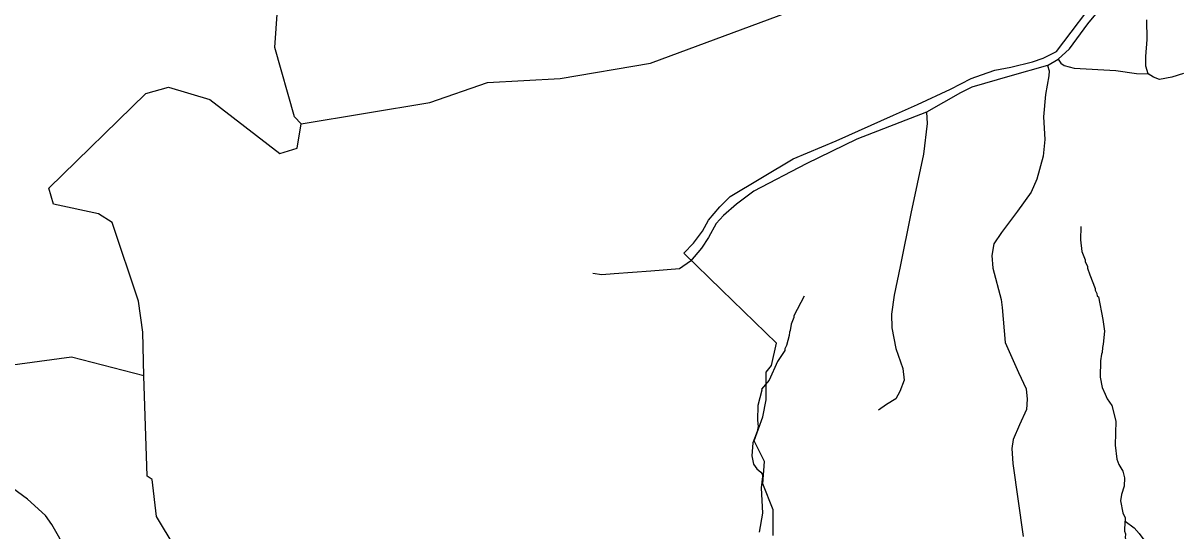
# Model space of a CAD drawing. Extents: x 1248224 to 1454986, y 825081 to 985870.
# Drawn here: x 1420659 to 1426221, y 905346 to 907790 of the extents above; entities that cross this region are included whole.
import ezdxf

# ---------------------------------------------------------------- set-up
doc = ezdxf.new("R2010")
doc.units = 0
for name, color, linetype in [('Exist Boundary Political City Limit New', 7, 'Continuous'), ('Exist Hydrographic Creek Single Shore', 7, 'Continuous'), ('Exist Hydrographic Misc Water Feature', 7, 'Continuous'), ('Exist Road Non-System Type 51', 7, 'Continuous'), ('Exist Road Secondary Type 51 Attributed', 7, 'Continuous'), ('Map Preparation Boundary City Limit Buffer Line', 7, 'Continuous')]:
    doc.layers.add(name, color=color, linetype=linetype)

msp = doc.modelspace()

# ---------------------------------------------------------------- linework, layer by layer
at = {"layer": 'Exist Boundary Political City Limit New'}
msp.add_lwpolyline([(1424268.3, 905324.1), (1424268.3, 905448.1), (1424218.7, 905572.2), (1424227, 905679.7), (1424177.4, 905778.9), (1424218.7, 905894.7), (1424235.2, 905977.4), (1424235.2, 906109.7), (1424260, 906142.7), (1424284.8, 906250.2), (1424020.3, 906506.6), (1423838.1, 906682.2), (1423885.1, 906731.3), (1423928.3, 906788.5), (1423957.4, 906841.9), (1424012.7, 906904.9), (1424061.5, 906955.9), (1424365.4, 907136.1), (1424571.1, 907223.4), (1424847.7, 907346.9), (1424962.8, 907398.6), (1425122.3, 907471.6), (1425221.2, 907523.7), (1425271.6, 907540.7), (1425336.1, 907563.4), (1425412.4, 907578.1), (1425517, 907604), (1425567.4, 907621), (1425632.1, 907653.7), (1425849.1, 907940.8)], dxfattribs=at)
at = {"layer": 'Exist Hydrographic Creek Single Shore'}
for points in [[(1421997.4, 907305.1), (1421964.4, 907338.7), (1421870.4, 907672.2), (1421883.4, 907855.7), (1422061.4, 908029.4), (1422505.5, 908161.6), (1422607.4, 908235), (1422701.4, 908348.1), (1422951.4, 908352.9), (1422928.4, 908451.9), (1422751.4, 908780.4), (1422380.6, 909107)], [(1421239.4, 906092.6), (1421235.4, 906302.7), (1421213.4, 906451), (1421087.4, 906831), (1421021.4, 906871.8), (1420805.4, 906918.8), (1420782.4, 906994.8), (1421249.4, 907451.5), (1421358.4, 907482.2), (1421557.4, 907422.3), (1421894.4, 907162.8), (1421978.4, 907187.3), (1421997.4, 907305.1)], [(1421239.4, 906092.6), (1420891.4, 906181.6), (1420297.4, 906101.8), (1420116.4, 906207.1), (1419945.4, 906427.3), (1419938.4, 906476.6), (1419824.4, 906620.2)], [(1421386.9, 904428), (1421462.8, 904570), (1421496.3, 904811.2), (1421480, 905116.4), (1421301.4, 905415.1), (1421280.4, 905592.7), (1421255.4, 905609.7), (1421239.4, 906092.6)]]:
    msp.add_lwpolyline(points, dxfattribs=at)
at = {"layer": 'Exist Hydrographic Misc Water Feature'}
for points in [[(1421997.4, 907305.1), (1422616.4, 907407.6), (1422893.4, 907503.7), (1423243.4, 907523), (1423678.5, 907596.3), (1424384.5, 907857.8), (1424845.4, 907999.5), (1425080.5, 908044.1), (1425433.5, 908194.5), (1425722.4, 908474.3), (1425815.5, 908997.7), (1425831.5, 909381.5)], [(1425749.5, 906810.7), (1425748.1, 906746.8), (1425754.9, 906690.6), (1425770, 906650.3), (1425769.8, 906642.3), (1425781.3, 906618), (1425781.1, 906610), (1425792.5, 906577.7), (1425819, 906513.1), (1425818.8, 906505.1), (1425826.5, 906488.9), (1425828.2, 906474.9), (1425834.1, 906472.8), (1425855.8, 906364.2), (1425863.6, 906307.7), (1425857.2, 906244.2), (1425852.9, 906228.3), (1425852.4, 906204.3), (1425848.1, 906196.3), (1425843.4, 906164.4), (1425841.8, 906086.5), (1425852.7, 906036.2), (1425866, 906003.9), (1425875.4, 905981.6), (1425898.8, 905949.1), (1425917.1, 905874.7), (1425914.6, 905758.3), (1425923.1, 905690.5), (1425932.6, 905666.2), (1425951.9, 905633.9), (1425959.2, 905601.7), (1425958.4, 905561.7), (1425945.4, 905521.9), (1425940.7, 905490), (1425951.6, 905433.7), (1425963, 905409.5), (1425963.4, 905393.6)], [(1424418.3, 906476.3), (1424368.2, 906381.4), (1424368.1, 906373.4), (1424355.4, 906341.6), (1424350.7, 906309.7), (1424346.5, 906301.8), (1424346.1, 906285.8), (1424333.1, 906238), (1424324.7, 906222.2), (1424324.6, 906214.3), (1424289.4, 906161), (1424249.5, 906071.8), (1424212.6, 906028.7), (1424214, 906023), (1424194.8, 905949), (1424193.3, 905879.1), (1424196.7, 905849), (1424192.1, 905825.1), (1424170.9, 905769.5), (1424165.6, 905707.6), (1424174.7, 905667.4), (1424190.2, 905645), (1424209.9, 905628.6), (1424215.6, 905620.4), (1424217.4, 905608.4), (1424210.2, 905552.5), (1424217.2, 905431.2), (1424201.6, 905340.6)], [(1426033, 905070.4), (1426011.8, 905078.3), (1426005.9, 905084.4), (1425998.1, 905094.6), (1425992.6, 905116.7), (1425990.5, 905200.8), (1425964.9, 905313.5), (1425965.2, 905329.5), (1425961.5, 905343.5), (1425963.4, 905393.6)], [(1425963.4, 905393.6), (1426005.9, 905360.5), (1426029.4, 905334), (1426056.6, 905297.4), (1426105, 905222.3), (1426130.2, 905189.7), (1426141.7, 905165.4), (1426145.4, 905149.3), (1426142.5, 905109.4), (1426123.6, 905069.8), (1426118.1, 905058.2), (1426107.4, 905060.1), (1426045.7, 905071.5), (1426033, 905070.4)]]:
    msp.add_lwpolyline(points, dxfattribs=at)
at = {"layer": 'Exist Road Non-System Type 51'}
msp.add_line((1425588.5, 907585.6), (1425639.6, 907616.6), dxfattribs=at)
for points in [[(1425639.6, 907616.6), (1425694.4, 907666), (1425782.9, 907786.9), (1425905.8, 907936.6), (1425967.5, 908019.4), (1426012.8, 908082.7), (1426041.6, 908120.1), (1426091.2, 908170.7)], [(1425588.5, 907585.6), (1425407.7, 907534.4), (1425225.1, 907481.4), (1425170.3, 907454), (1425006, 907360.8), (1424671.8, 907231), (1424427.1, 907112.3), (1424175.8, 906981.1), (1424091.8, 906919), (1424029.8, 906864.2), (1423995.1, 906825.8), (1423956.7, 906758.2), (1423923.8, 906707), (1423871.2, 906643.5), (1423818.2, 906607), (1423679.4, 906596), (1423504.1, 906583.2), (1423443.9, 906577.7), (1423400.1, 906585)], [(1425588.5, 907585.6), (1425597.3, 907560.3), (1425595.5, 907536.5), (1425579.1, 907447), (1425569.9, 907339.1), (1425575.4, 907229.5), (1425568.1, 907149.1), (1425537.1, 907039.4), (1425509.7, 906975.5), (1425443.9, 906884.1), (1425367.3, 906781.7), (1425330.7, 906726.9), (1425321.7, 906671), (1425325.4, 906610.7), (1425365.6, 906459.1), (1425371, 906420.7), (1425385.7, 906252.5), (1425449.4, 906107.6), (1425485.9, 906029), (1425491.4, 905979.7), (1425487.7, 905930.3), (1425454.8, 905857.2), (1425423.8, 905785.9), (1425416.5, 905742.1), (1425422, 905670.8), (1425471.2, 905319)], [(1425639.6, 907616.6), (1425652.4, 907596.5), (1425668.8, 907585.6), (1425717.4, 907572.2), (1425918.2, 907561.3), (1426016.8, 907546.7), (1426074, 907546.3)], [(1425006, 907360.8), (1425009.9, 907306.3), (1424991.6, 907158.3), (1424931.4, 906873.2), (1424880.2, 906619.1), (1424851.1, 906481.1), (1424838.3, 906389.7), (1424840.1, 906323.9), (1424858.4, 906223.4), (1424893, 906127.6), (1424898.5, 906071), (1424878.4, 906016.1), (1424858.3, 905981.4), (1424814.5, 905954), (1424776.2, 905926.6)]]:
    msp.add_lwpolyline(points, dxfattribs=at)
at = {"layer": 'Exist Road Secondary Type 51 Attributed'}
for points in [[(1426243.2, 907547.5), (1426187.2, 907528.9), (1426127.5, 907517.7), (1426098.9, 907528.9), (1426074, 907546.3), (1426062.8, 907582.4), (1426062.8, 907628.5), (1426069, 907710.7), (1426066.5, 907805.3)], [(1420865.6, 904337.5), (1420871.8, 904513.7), (1420877, 904652.3), (1420877, 904721), (1420886.1, 904756), (1420936.5, 904855.9), (1420962.4, 904910.3), (1420966.3, 904950.5), (1420958.5, 905006.2), (1420936.5, 905067.1), (1420913.2, 905121.6), (1420835.8, 905308.9), (1420796.9, 905377.6), (1420765.9, 905420.4), (1420679.1, 905498.1), (1420553.5, 905591.4)]]:
    msp.add_lwpolyline(points, dxfattribs=at)
at = {"layer": 'Map Preparation Boundary City Limit Buffer Line'}
msp.add_lwpolyline([(1424268.3, 905324.1), (1424268.3, 905448.1), (1424218.7, 905572.2), (1424227, 905679.7), (1424177.4, 905778.9), (1424218.7, 905894.7), (1424235.2, 905977.4), (1424235.2, 906109.7), (1424260, 906142.7), (1424284.8, 906250.2), (1424020.3, 906506.6), (1423838.1, 906682.2), (1423885.1, 906731.3), (1423928.3, 906788.5), (1423957.4, 906841.9), (1424012.7, 906904.9), (1424061.5, 906955.9), (1424365.4, 907136.1), (1424571.1, 907223.4), (1424847.7, 907346.9), (1424962.8, 907398.6), (1425122.3, 907471.6), (1425221.2, 907523.7), (1425271.6, 907540.7), (1425336.1, 907563.4), (1425412.4, 907578.1), (1425517, 907604), (1425567.4, 907621), (1425632.1, 907653.7), (1425849.1, 907940.8)], dxfattribs=at)

doc.saveas('drawing.dxf')
